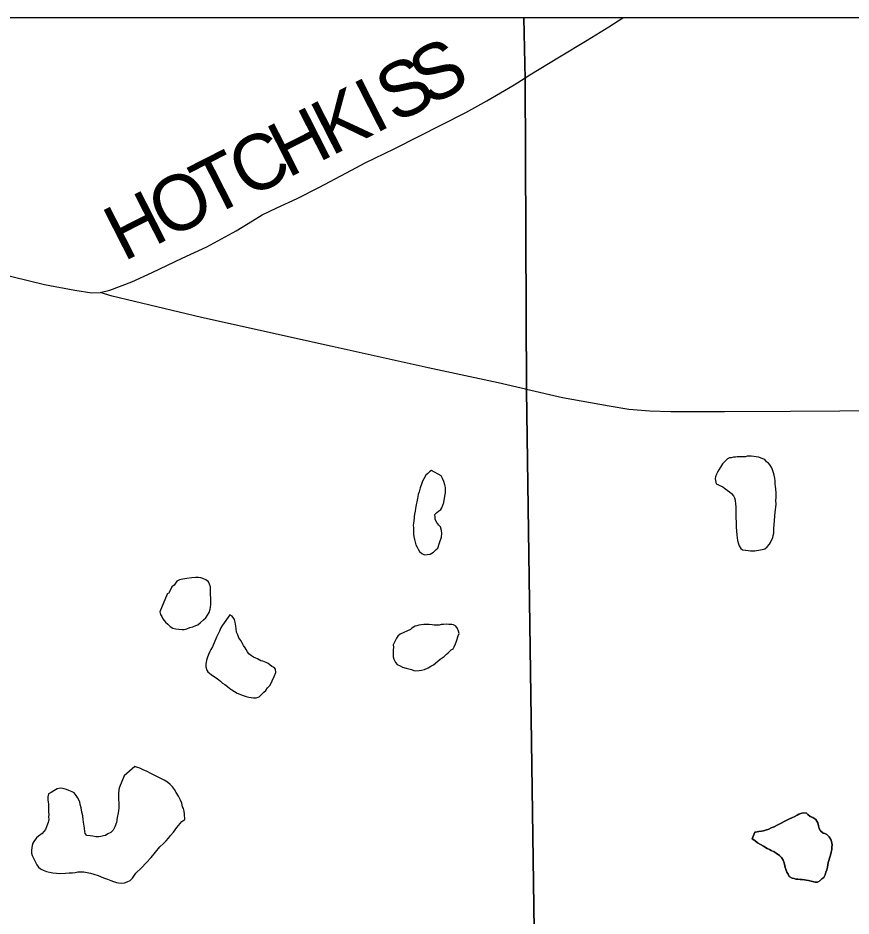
# Model space of a CAD drawing. Extents: x 0 to 34, y 0 to 22.
# Drawn here: x 3.876 to 4.731, y 20.216 to 21.138 of the extents above; entities that cross this region are included whole.
import ezdxf

# ---------------------------------------------------------------- set-up
doc = ezdxf.new("R2010")
doc.units = 0
for name, color, linetype in [('GM_X_County', 7, 'Continuous'), ('GM_X_Minor_Lake', 7, 'Continuous'), ('GM_X_Township', 7, 'Continuous'), ('GM_X_Township_Road', 7, 'Continuous'), ('GM_X_Township_Road_Text', 7, 'Continuous')]:
    doc.layers.add(name, color=color, linetype=linetype)

msp = doc.modelspace()

# ---------------------------------------------------------------- linework, layer by layer
at = {"layer": 'GM_X_County'}
msp.add_lwpolyline([(9.16225, 14.34203), (9.16225, 21.13849), (2.36225, 21.13849), (2.36225, 14.33849), (9.00028, 14.33849)], dxfattribs=at)
at = {"layer": 'GM_X_Minor_Lake'}
for points in [[(4.65221, 20.61835), (4.65251, 20.62215), (4.65278, 20.6271), (4.65308, 20.6309), (4.65341, 20.63357), (4.65373, 20.63624), (4.65404, 20.63928), (4.65396, 20.64308), (4.65428, 20.64613), (4.65418, 20.65069), (4.65371, 20.65486), (4.65365, 20.65751), (4.65322, 20.66016), (4.65315, 20.6632), (4.65271, 20.66585), (4.65227, 20.66888), (4.65145, 20.67153), (4.64982, 20.67643), (4.64786, 20.67943), (4.6463, 20.68129), (4.64436, 20.68277), (4.64241, 20.68501), (4.6405, 20.68573), (4.63819, 20.68682), (4.63589, 20.68753), (4.6336, 20.68786), (4.63131, 20.68819), (4.62864, 20.68851), (4.62636, 20.68846), (4.62446, 20.68842), (4.62257, 20.688), (4.61991, 20.68794), (4.61801, 20.6879), (4.6142, 20.68782), (4.61231, 20.68739), (4.61041, 20.68735), (4.60813, 20.68692), (4.60623, 20.68688), (4.60436, 20.6857), (4.60175, 20.68336), (4.59914, 20.68065), (4.59693, 20.67718), (4.59547, 20.67449), (4.594, 20.67218), (4.59291, 20.66987), (4.59182, 20.66719), (4.59148, 20.66528), (4.59259, 20.65994)], [(4.59259, 20.65994), (4.59427, 20.65926), (4.59696, 20.65818), (4.59927, 20.65709), (4.6012, 20.65561), (4.6039, 20.65377), (4.60622, 20.65192), (4.60816, 20.65007), (4.61049, 20.64784), (4.6113, 20.64557), (4.61211, 20.64331), (4.61258, 20.63914), (4.61263, 20.63686), (4.61268, 20.63459), (4.61274, 20.63193), (4.61278, 20.62965), (4.61284, 20.62699), (4.6129, 20.62433), (4.61296, 20.62167), (4.61302, 20.61863), (4.61308, 20.61597), (4.61365, 20.60725), (4.61408, 20.6046), (4.61452, 20.60195), (4.61535, 20.59855), (4.61616, 20.59628), (4.61774, 20.59366), (4.61967, 20.59218), (4.62272, 20.59187), (4.62539, 20.59155), (4.62768, 20.59121), (4.62996, 20.59126), (4.63225, 20.59132), (4.63414, 20.59173), (4.63603, 20.59216), (4.63793, 20.5922), (4.63983, 20.59262), (4.64247, 20.59344), (4.64509, 20.59539), (4.64732, 20.5981), (4.64842, 20.60003), (4.64951, 20.60233), (4.6506, 20.60463), (4.65093, 20.60692), (4.65163, 20.6096), (4.65193, 20.61378), (4.65221, 20.61835), (4.65251, 20.62215), (4.65278, 20.6271), (4.65308, 20.6309), (4.65341, 20.63357), (4.65373, 20.63624), (4.65404, 20.63928), (4.65396, 20.64308), (4.65428, 20.64613), (4.65418, 20.65069), (4.65371, 20.65486), (4.65365, 20.65751), (4.65322, 20.66016), (4.65315, 20.6632), (4.65271, 20.66585), (4.65227, 20.66888), (4.65145, 20.67153), (4.64982, 20.67643), (4.64786, 20.67943), (4.6463, 20.68129), (4.64436, 20.68277), (4.64241, 20.68501), (4.6405, 20.68573), (4.63819, 20.68682), (4.63589, 20.68753), (4.6336, 20.68786), (4.63131, 20.68819), (4.62864, 20.68851), (4.62636, 20.68846), (4.62446, 20.68842), (4.62257, 20.688), (4.61991, 20.68794), (4.61801, 20.6879), (4.6142, 20.68782), (4.61231, 20.68739), (4.61041, 20.68735), (4.60813, 20.68692), (4.60623, 20.68688), (4.60436, 20.6857), (4.60175, 20.68336), (4.59914, 20.68065), (4.59693, 20.67718), (4.59547, 20.67449), (4.594, 20.67218), (4.59291, 20.66987), (4.59182, 20.66719), (4.59148, 20.66528), (4.59259, 20.65994)], [(4.30029, 20.67377), (4.2988, 20.6726), (4.29655, 20.67065), (4.29469, 20.66909), (4.29248, 20.66524), (4.29101, 20.66292), (4.28994, 20.65986), (4.28888, 20.65604), (4.28783, 20.65184), (4.28674, 20.64915), (4.28607, 20.64496), (4.28434, 20.63694), (4.28401, 20.63466), (4.28369, 20.63199), (4.28299, 20.62893), (4.28266, 20.62665), (4.2827, 20.62475), (4.28205, 20.61979), (4.28171, 20.61751), (4.28177, 20.61485), (4.28183, 20.61219), (4.28187, 20.61029), (4.28191, 20.60839), (4.28234, 20.60612), (4.28278, 20.60309), (4.28361, 20.60007), (4.28443, 20.59743), (4.28562, 20.59517), (4.2868, 20.59292), (4.28799, 20.59066), (4.29032, 20.58843)], [(4.30029, 20.67377), (4.2988, 20.6726), (4.29655, 20.67065), (4.29469, 20.66909), (4.29248, 20.66524), (4.29101, 20.66292), (4.28994, 20.65986), (4.28888, 20.65604), (4.28783, 20.65184), (4.28674, 20.64915), (4.28607, 20.64496), (4.28434, 20.63694), (4.28401, 20.63466), (4.28369, 20.63199), (4.28299, 20.62893), (4.28266, 20.62665), (4.2827, 20.62475), (4.28205, 20.61979), (4.28171, 20.61751), (4.28177, 20.61485), (4.28183, 20.61219), (4.28187, 20.61029), (4.28191, 20.60839), (4.28234, 20.60612), (4.28278, 20.60309), (4.28361, 20.60007), (4.28443, 20.59743), (4.28562, 20.59517), (4.2868, 20.59292), (4.28799, 20.59066), (4.29032, 20.58843), (4.29301, 20.58735), (4.29605, 20.58742), (4.29909, 20.58787), (4.30247, 20.58984), (4.30507, 20.59256), (4.30694, 20.59412), (4.30873, 20.59948), (4.31051, 20.60521), (4.3108, 20.6094), (4.31074, 20.61206), (4.30952, 20.61583), (4.30796, 20.6177), (4.306, 20.62032), (4.30403, 20.62331), (4.30398, 20.62597), (4.30392, 20.62863), (4.30578, 20.63057), (4.30765, 20.63213), (4.3099, 20.6337), (4.311, 20.63562), (4.31317, 20.64099), (4.31417, 20.64747), (4.31486, 20.6509), (4.31481, 20.65318), (4.31474, 20.65622), (4.31391, 20.65924), (4.31308, 20.66264), (4.3115, 20.66565), (4.3103, 20.66828), (4.30029, 20.67377)], [(4.29032, 20.58843), (4.29301, 20.58735), (4.29605, 20.58742), (4.29909, 20.58787), (4.30247, 20.58984), (4.30507, 20.59256), (4.30694, 20.59412), (4.30873, 20.59948), (4.31051, 20.60521), (4.3108, 20.6094), (4.31074, 20.61206), (4.30952, 20.61583), (4.30796, 20.6177), (4.306, 20.62032), (4.30403, 20.62331), (4.30398, 20.62597), (4.30392, 20.62863), (4.30578, 20.63057), (4.30765, 20.63213), (4.3099, 20.6337), (4.311, 20.63562), (4.31317, 20.64099), (4.31417, 20.64747), (4.31486, 20.6509), (4.31481, 20.65318), (4.31474, 20.65622), (4.31391, 20.65924), (4.31308, 20.66264), (4.3115, 20.66565), (4.3103, 20.66828), (4.30029, 20.67377)], [(4.59259, 20.65994), (4.59427, 20.65926), (4.59696, 20.65818), (4.59927, 20.65709), (4.6012, 20.65561), (4.6039, 20.65377), (4.60622, 20.65192), (4.60816, 20.65007), (4.61049, 20.64784), (4.6113, 20.64557), (4.61211, 20.64331), (4.61258, 20.63914), (4.61263, 20.63686), (4.61268, 20.63459), (4.61274, 20.63193), (4.61278, 20.62965), (4.61284, 20.62699), (4.6129, 20.62433), (4.61296, 20.62167), (4.61302, 20.61863), (4.61308, 20.61597), (4.61365, 20.60725), (4.61408, 20.6046), (4.61452, 20.60195), (4.61535, 20.59855), (4.61616, 20.59628), (4.61774, 20.59366), (4.61967, 20.59218), (4.62272, 20.59187), (4.62539, 20.59155), (4.62768, 20.59121), (4.62996, 20.59126), (4.63225, 20.59132), (4.63414, 20.59173), (4.63603, 20.59216), (4.63793, 20.5922), (4.63983, 20.59262), (4.64247, 20.59344), (4.64509, 20.59539), (4.64732, 20.5981), (4.64842, 20.60003), (4.64951, 20.60233), (4.6506, 20.60463), (4.65093, 20.60692), (4.65163, 20.6096), (4.65193, 20.61378), (4.65221, 20.61835)], [(4.02912, 20.54666), (4.02152, 20.52863), (4.02234, 20.52599), (4.02352, 20.52374), (4.02471, 20.52148), (4.02745, 20.51812), (4.02978, 20.51589), (4.03211, 20.51366), (4.03481, 20.51182), (4.03787, 20.51113), (4.04092, 20.51082), (4.04435, 20.51051), (4.04663, 20.51056), (4.04928, 20.51138), (4.05229, 20.51258), (4.05532, 20.51341), (4.05834, 20.51461), (4.0606, 20.51542), (4.06321, 20.51776), (4.0662, 20.52048), (4.06882, 20.52244), (4.07028, 20.52513), (4.07213, 20.52783), (4.0732, 20.53127), (4.07353, 20.53356), (4.07385, 20.53623), (4.07378, 20.53965), (4.07357, 20.54952), (4.07351, 20.55218), (4.07346, 20.55446), (4.07264, 20.5571), (4.07145, 20.55936), (4.06874, 20.56158), (4.06567, 20.56303), (4.06375, 20.56375), (4.06108, 20.56407), (4.05804, 20.564), (4.05425, 20.56354), (4.04931, 20.56305), (4.04515, 20.5622), (4.04174, 20.56137), (4.0391, 20.56017), (4.03615, 20.55593), (4.0339, 20.55436), (4.03208, 20.55052), (4.03024, 20.54744), (4.02911, 20.54703), (4.02912, 20.54666)], [(4.0732, 20.53127), (4.07353, 20.53356), (4.07385, 20.53623), (4.07378, 20.53965), (4.07357, 20.54952), (4.07351, 20.55218), (4.07346, 20.55446), (4.07264, 20.5571), (4.07145, 20.55936), (4.06874, 20.56158), (4.06567, 20.56303), (4.06375, 20.56375), (4.06108, 20.56407), (4.05804, 20.564), (4.05425, 20.56354), (4.04931, 20.56305), (4.04515, 20.5622), (4.04174, 20.56137), (4.0391, 20.56017), (4.03615, 20.55593), (4.0339, 20.55436), (4.03208, 20.55052), (4.03024, 20.54744), (4.02911, 20.54703), (4.02912, 20.54666)], [(4.02912, 20.54666), (4.02152, 20.52863), (4.02234, 20.52599), (4.02352, 20.52374), (4.02471, 20.52148), (4.02745, 20.51812), (4.02978, 20.51589), (4.03211, 20.51366), (4.03481, 20.51182), (4.03787, 20.51113), (4.04092, 20.51082), (4.04435, 20.51051), (4.04663, 20.51056), (4.04928, 20.51138), (4.05229, 20.51258), (4.05532, 20.51341), (4.05834, 20.51461), (4.0606, 20.51542), (4.06321, 20.51776), (4.0662, 20.52048), (4.06882, 20.52244), (4.07028, 20.52513), (4.07213, 20.52783), (4.0732, 20.53127)], [(4.09348, 20.52564), (4.08572, 20.51483), (4.08426, 20.51214), (4.08281, 20.50869), (4.08098, 20.50523), (4.07952, 20.50253), (4.07555, 20.49257), (4.0737, 20.48987), (4.07298, 20.48795), (4.07153, 20.48488), (4.07009, 20.48105), (4.06937, 20.47914), (4.0687, 20.47456), (4.06875, 20.47228), (4.06959, 20.46888), (4.07077, 20.46701), (4.07425, 20.46442), (4.07657, 20.46257), (4.07927, 20.46073), (4.08197, 20.45889), (4.08391, 20.45741), (4.08585, 20.45556), (4.08816, 20.45409), (4.09087, 20.45187), (4.09319, 20.45001), (4.09551, 20.44854), (4.09821, 20.4467), (4.10091, 20.44524), (4.10359, 20.44416), (4.1059, 20.44307), (4.10819, 20.44236), (4.11011, 20.44164), (4.11279, 20.44094), (4.11508, 20.44061), (4.11775, 20.44029), (4.12041, 20.44035), (4.12343, 20.44155)], [(4.09348, 20.52564), (4.08572, 20.51483), (4.08426, 20.51214), (4.08281, 20.50869), (4.08098, 20.50523), (4.07952, 20.50253), (4.07555, 20.49257), (4.0737, 20.48987), (4.07298, 20.48795), (4.07153, 20.48488), (4.07009, 20.48105), (4.06937, 20.47914), (4.0687, 20.47456), (4.06875, 20.47228), (4.06959, 20.46888), (4.07077, 20.46701), (4.07425, 20.46442), (4.07657, 20.46257), (4.07927, 20.46073), (4.08197, 20.45889), (4.08391, 20.45741), (4.08585, 20.45556), (4.08816, 20.45409), (4.09087, 20.45187), (4.09319, 20.45001), (4.09551, 20.44854), (4.09821, 20.4467), (4.10091, 20.44524), (4.10359, 20.44416), (4.1059, 20.44307), (4.10819, 20.44236), (4.11011, 20.44164), (4.11279, 20.44094), (4.11508, 20.44061), (4.11775, 20.44029), (4.12041, 20.44035), (4.12343, 20.44155), (4.12567, 20.4435), (4.12827, 20.44622), (4.13014, 20.44778), (4.13199, 20.45048), (4.13459, 20.4532), (4.13896, 20.46241), (4.1404, 20.46624), (4.14033, 20.46966), (4.13876, 20.47153), (4.13646, 20.47262), (4.13452, 20.47409), (4.13259, 20.47557), (4.13066, 20.47667), (4.12721, 20.47811), (4.1253, 20.47845), (4.12184, 20.48028), (4.11992, 20.48099), (4.11762, 20.48208), (4.11568, 20.48356), (4.11298, 20.4854), (4.11141, 20.48765), (4.11022, 20.4899), (4.10904, 20.49178), (4.10747, 20.49402), (4.10628, 20.49628), (4.10469, 20.49928), (4.10274, 20.5019), (4.10153, 20.50491), (4.10032, 20.50793), (4.09987, 20.51134), (4.09943, 20.51399), (4.09901, 20.51588), (4.09896, 20.51816), (4.09815, 20.5208), (4.09579, 20.52417), (4.09348, 20.52564)], [(4.12343, 20.44155), (4.12567, 20.4435), (4.12827, 20.44622), (4.13014, 20.44778), (4.13199, 20.45048), (4.13459, 20.4532), (4.13896, 20.46241), (4.1404, 20.46624), (4.14033, 20.46966), (4.13876, 20.47153), (4.13646, 20.47262), (4.13452, 20.47409), (4.13259, 20.47557), (4.13066, 20.47667), (4.12721, 20.47811), (4.1253, 20.47845), (4.12184, 20.48028), (4.11992, 20.48099), (4.11762, 20.48208), (4.11568, 20.48356), (4.11298, 20.4854), (4.11141, 20.48765), (4.11022, 20.4899), (4.10904, 20.49178), (4.10747, 20.49402), (4.10628, 20.49628), (4.10469, 20.49928), (4.10274, 20.5019), (4.10153, 20.50491), (4.10032, 20.50793), (4.09987, 20.51134), (4.09943, 20.51399), (4.09901, 20.51588), (4.09896, 20.51816), (4.09815, 20.5208), (4.09579, 20.52417), (4.09348, 20.52564)], [(4.27868, 20.51067), (4.26812, 20.50588), (4.26589, 20.50355), (4.26441, 20.50162), (4.26331, 20.49969), (4.26222, 20.49739), (4.26114, 20.49471), (4.26119, 20.49243), (4.26087, 20.48938), (4.26093, 20.48672), (4.26098, 20.48444), (4.26102, 20.48254), (4.26184, 20.4799), (4.26343, 20.47652), (4.26499, 20.47465), (4.26807, 20.4732), (4.27076, 20.47174), (4.2742, 20.47067), (4.27726, 20.46998), (4.27994, 20.46928), (4.28224, 20.46857), (4.28415, 20.46823), (4.28757, 20.4683), (4.29022, 20.46874), (4.29325, 20.46957), (4.29702, 20.47117), (4.29965, 20.47275), (4.30228, 20.47432), (4.30938, 20.48018), (4.31126, 20.48136), (4.31351, 20.48293), (4.31574, 20.48525), (4.31761, 20.48644), (4.32059, 20.48954), (4.32247, 20.49072), (4.32357, 20.49264), (4.32502, 20.49572), (4.32611, 20.4984), (4.32789, 20.50414), (4.3286, 20.50643), (4.32817, 20.5087), (4.32696, 20.51172), (4.32539, 20.51396), (4.32308, 20.51543), (4.32117, 20.51577), (4.31813, 20.51571), (4.31584, 20.51604), (4.3128, 20.51559), (4.31015, 20.51553), (4.30825, 20.51511), (4.30483, 20.51504), (4.30293, 20.51499), (4.30102, 20.51533), (4.29797, 20.51565), (4.29531, 20.51559), (4.29265, 20.51553), (4.2896, 20.51546), (4.28733, 20.51503), (4.28545, 20.51424), (4.28355, 20.51381), (4.28017, 20.51184), (4.27868, 20.51067)], [(4.27868, 20.51067), (4.26812, 20.50588), (4.26589, 20.50355), (4.26441, 20.50162), (4.26331, 20.49969), (4.26222, 20.49739), (4.26114, 20.49471), (4.26119, 20.49243), (4.26087, 20.48938), (4.26093, 20.48672), (4.26098, 20.48444), (4.26102, 20.48254), (4.26184, 20.4799), (4.26343, 20.47652), (4.26499, 20.47465), (4.26807, 20.4732), (4.27076, 20.47174), (4.2742, 20.47067), (4.27726, 20.46998), (4.27994, 20.46928), (4.28224, 20.46857), (4.28415, 20.46823), (4.28757, 20.4683), (4.29022, 20.46874), (4.29325, 20.46957), (4.29702, 20.47117), (4.29965, 20.47275), (4.30228, 20.47432), (4.30938, 20.48018), (4.31126, 20.48136), (4.31351, 20.48293)], [(4.31351, 20.48293), (4.31574, 20.48525), (4.31761, 20.48644), (4.32059, 20.48954), (4.32247, 20.49072), (4.32357, 20.49264), (4.32502, 20.49572), (4.32611, 20.4984), (4.32789, 20.50414), (4.3286, 20.50643), (4.32817, 20.5087), (4.32696, 20.51172), (4.32539, 20.51396), (4.32308, 20.51543), (4.32117, 20.51577), (4.31813, 20.51571), (4.31584, 20.51604), (4.3128, 20.51559), (4.31015, 20.51553), (4.30825, 20.51511), (4.30483, 20.51504), (4.30293, 20.51499), (4.30102, 20.51533), (4.29797, 20.51565), (4.29531, 20.51559), (4.29265, 20.51553), (4.2896, 20.51546), (4.28733, 20.51503), (4.28545, 20.51424), (4.28355, 20.51381), (4.28017, 20.51184), (4.27868, 20.51067)], [(3.99586, 20.36983), (3.9848, 20.36026), (3.9801, 20.34876), (3.9794, 20.34609), (3.97911, 20.3419), (3.97923, 20.33582), (3.97931, 20.3324), (3.97937, 20.32974), (3.97942, 20.32709), (3.9791, 20.32442), (3.97877, 20.32213), (3.97773, 20.31755), (3.97708, 20.31222), (3.97527, 20.308), (3.97344, 20.30454), (3.9712, 20.30221), (3.9682, 20.30062), (3.96557, 20.29905), (3.96367, 20.29863), (3.96103, 20.29781), (3.95875, 20.29776), (3.9557, 20.29769), (3.95265, 20.29839), (3.94998, 20.29871), (3.94655, 20.29901), (3.94499, 20.30088), (3.94456, 20.30315), (3.9441, 20.30656), (3.94368, 20.30845), (3.94321, 20.31262), (3.94278, 20.31527), (3.94231, 20.31906), (3.94147, 20.32284), (3.94061, 20.32738), (3.93978, 20.33078), (3.93934, 20.33343), (3.93697, 20.33794), (3.93578, 20.3402), (3.93344, 20.34281), (3.93151, 20.3439), (3.92806, 20.34535), (3.92576, 20.34606), (3.92346, 20.34677), (3.92155, 20.34711), (3.91926, 20.34744), (3.91623, 20.34699), (3.91285, 20.34502), (3.90985, 20.34305), (3.90721, 20.34185), (3.90651, 20.3388), (3.90659, 20.33538), (3.90705, 20.33159), (3.90711, 20.32855), (3.90717, 20.32589), (3.90724, 20.32286), (3.90767, 20.32059), (3.90733, 20.3183), (3.9074, 20.31526), (3.9067, 20.31221), (3.90564, 20.30876), (3.90419, 20.30531), (3.90086, 20.30106), (3.89711, 20.29832), (3.89486, 20.29675), (3.89228, 20.29289), (3.89118, 20.29097), (3.89047, 20.28867), (3.89014, 20.28639), (3.88981, 20.2841), (3.88988, 20.28068), (3.89031, 20.27841), (3.89508, 20.26901), (3.89703, 20.2664), (3.89897, 20.26492), (3.90166, 20.26346), (3.90511, 20.26201), (3.90817, 20.26132), (3.91161, 20.26064), (3.91542, 20.26034), (3.91923, 20.26004), (3.92455, 20.26016), (3.92835, 20.26062), (3.93177, 20.26069), (3.93442, 20.26113), (3.93746, 20.26158), (3.9405, 20.26164), (3.94354, 20.26171), (3.94698, 20.26103), (3.95042, 20.26034), (3.95387, 20.25928), (3.95808, 20.25785), (3.96383, 20.25569), (3.96767, 20.25426), (3.97112, 20.25281), (3.97381, 20.25173), (3.97687, 20.25065), (3.97916, 20.25033), (3.98221, 20.25001), (3.98525, 20.25046), (3.98789, 20.25128)], [(3.98789, 20.25128), (3.9909, 20.25286), (3.99351, 20.2552), (3.99683, 20.26021), (4.0028, 20.26566), (4.00763, 20.27108), (4.01246, 20.27651), (4.01691, 20.28192), (4.02136, 20.28734), (4.02509, 20.29084), (4.02807, 20.29357), (4.0303, 20.29628), (4.03252, 20.29898), (4.03549, 20.30247), (4.03881, 20.3071), (4.04401, 20.31329), (4.04701, 20.31526), (4.04688, 20.32096), (4.04644, 20.32399), (4.04562, 20.32663), (4.04482, 20.32851), (4.04398, 20.33229), (4.04277, 20.33531), (4.04078, 20.33944), (4.03842, 20.34319), (4.03645, 20.34619), (4.0345, 20.3488), (4.03216, 20.35141), (4.02945, 20.35363), (4.02598, 20.35584), (4.02175, 20.35803), (4.01713, 20.36021), (4.0129, 20.36239), (4.0079, 20.36494), (4.00522, 20.36603), (4.00291, 20.36712), (4.00099, 20.36821), (3.99869, 20.36892), (3.99639, 20.36963), (3.99586, 20.36983)], [(4.6323, 20.30244), (4.6331, 20.30255), (4.63651, 20.30301), (4.63917, 20.30344), (4.64106, 20.30387), (4.64333, 20.3043), (4.64673, 20.30551), (4.64899, 20.3067), (4.65201, 20.3079), (4.65502, 20.30949), (4.65878, 20.31147), (4.66291, 20.31384), (4.66705, 20.31583), (4.67082, 20.31743), (4.67271, 20.31823), (4.67572, 20.31982), (4.67759, 20.321), (4.68062, 20.32183), (4.68479, 20.3223), (4.68673, 20.32044), (4.68906, 20.31859), (4.69174, 20.31751), (4.69483, 20.3153), (4.69681, 20.31192), (4.69763, 20.3089), (4.69845, 20.30625), (4.69965, 20.30362), (4.70236, 20.3014), (4.70427, 20.30106), (4.70619, 20.29996), (4.70852, 20.29773), (4.71011, 20.29473), (4.71091, 20.29285), (4.71174, 20.28945), (4.71141, 20.28716), (4.71147, 20.2845), (4.71077, 20.28182), (4.71007, 20.27877), (4.70899, 20.27571), (4.70828, 20.27341), (4.70757, 20.27112), (4.70724, 20.26883), (4.70691, 20.26654), (4.7062, 20.26387), (4.70512, 20.26118), (4.70441, 20.25851), (4.70295, 20.25582), (4.70107, 20.25464), (4.69884, 20.25231), (4.69659, 20.25112), (4.6943, 20.25107), (4.68742, 20.25282), (4.68513, 20.25315), (4.68322, 20.25349), (4.68093, 20.25382), (4.67865, 20.25377), (4.67636, 20.2541), (4.67446, 20.25406), (4.67254, 20.25477), (4.67063, 20.25511), (4.66755, 20.25695), (4.66636, 20.2592), (4.66517, 20.26145), (4.66437, 20.26334), (4.66355, 20.26598), (4.66313, 20.26787), (4.66231, 20.27089), (4.66149, 20.27353), (4.65952, 20.27653), (4.65758, 20.27839), (4.6541, 20.28097), (4.65218, 20.28207), (4.6491, 20.28352), (4.64718, 20.28462), (4.64487, 20.28571), (4.64102, 20.28791), (4.63794, 20.28974), (4.63486, 20.29157), (4.63215, 20.29379), (4.62944, 20.29564), (4.6323, 20.30244)], [(4.70757, 20.27112), (4.70828, 20.27341), (4.70899, 20.27571), (4.71007, 20.27877), (4.71077, 20.28182), (4.71147, 20.2845), (4.71141, 20.28716), (4.71174, 20.28945), (4.71091, 20.29285), (4.71011, 20.29473), (4.70852, 20.29773), (4.70619, 20.29996), (4.70427, 20.30106), (4.70236, 20.3014), (4.69965, 20.30362), (4.69845, 20.30625), (4.69763, 20.3089), (4.69681, 20.31192), (4.69483, 20.3153), (4.69174, 20.31751), (4.68906, 20.31859), (4.68673, 20.32044), (4.68479, 20.3223), (4.68062, 20.32183), (4.67759, 20.321), (4.67572, 20.31982), (4.67271, 20.31823), (4.67082, 20.31743), (4.66705, 20.31583), (4.66291, 20.31384), (4.65878, 20.31147), (4.65502, 20.30949), (4.65201, 20.3079), (4.64899, 20.3067), (4.64673, 20.30551), (4.64333, 20.3043), (4.64106, 20.30387), (4.63917, 20.30344), (4.63651, 20.30301), (4.6331, 20.30255), (4.6323, 20.30244)], [(4.6323, 20.30244), (4.62944, 20.29564), (4.63215, 20.29379), (4.63486, 20.29157), (4.63794, 20.28974), (4.64102, 20.28791), (4.64487, 20.28571), (4.64718, 20.28462), (4.6491, 20.28352), (4.65218, 20.28207), (4.6541, 20.28097), (4.65758, 20.27839), (4.65952, 20.27653), (4.66149, 20.27353), (4.66231, 20.27089), (4.66313, 20.26787), (4.66355, 20.26598), (4.66437, 20.26334), (4.66517, 20.26145), (4.66636, 20.2592), (4.66755, 20.25695), (4.67063, 20.25511), (4.67254, 20.25477), (4.67446, 20.25406), (4.67636, 20.2541), (4.67865, 20.25377), (4.68093, 20.25382), (4.68322, 20.25349), (4.68513, 20.25315), (4.68742, 20.25282), (4.6943, 20.25107), (4.69659, 20.25112), (4.69884, 20.25231), (4.70107, 20.25464), (4.70295, 20.25582), (4.70441, 20.25851), (4.70512, 20.26118), (4.7062, 20.26387), (4.70691, 20.26654), (4.70724, 20.26883), (4.70757, 20.27112)]]:
    msp.add_lwpolyline(points, dxfattribs=at)
at = {"layer": 'GM_X_Township'}
msp.add_line((9.12907, 21.13849), (4.39527, 21.13849), dxfattribs=at)
for points in [[(4.39527, 21.13849), (2.36225, 21.13849), (2.36225, 19.63349)], [(2.36225, 19.63349), (3.407, 19.65032), (4.05163, 19.66544), (4.41345, 19.67639), (4.41032, 19.89257), (4.40828, 20.03359), (4.39783, 20.75619), (4.39642, 21.07579), (4.39527, 21.13849)], [(4.39527, 21.13849), (4.39642, 21.07579), (4.39783, 20.75619), (4.40828, 20.03359), (4.41032, 19.89257), (4.41345, 19.67639), (5.80276, 19.71015), (6.78196, 19.7315), (7.80054, 19.73953), (8.81703, 19.7645), (9.16225, 19.7691)]]:
    msp.add_lwpolyline(points, dxfattribs=at)
at = {"layer": 'GM_X_Township_Road'}
for points in [[(4.40146, 21.07997), (4.43189, 21.09873), (4.46001, 21.1157), (4.48231, 21.12952), (4.4968, 21.13849)], [(3.78824, 20.89291), (3.90315, 20.86479), (3.93418, 20.85897), (3.95164, 20.8563), (3.96012, 20.85655), (3.97031, 20.85897), (3.99261, 20.86745), (4.01346, 20.87715), (4.04449, 20.8917), (4.0697, 20.90358), (4.1, 20.91982), (4.11673, 20.93), (4.12667, 20.9363), (4.1417, 20.94358), (4.16231, 20.95303), (4.18461, 20.96443), (4.21298, 20.97946), (4.23237, 20.98964), (4.26195, 21.00418), (4.33564, 21.04127), (4.35708, 21.05345), (4.3851, 21.06988), (4.3964, 21.07685), (4.40146, 21.07997)], [(4.39694, 20.75719), (4.36886, 20.7637), (4.29685, 20.77921), (4.27237, 20.78454), (4.19843, 20.80127), (4.06413, 20.83085), (3.97249, 20.85267), (3.96012, 20.85655)], [(4.78171, 20.73582), (4.71965, 20.73485), (4.66898, 20.73436), (4.6011, 20.73412), (4.54607, 20.73412), (4.52449, 20.73485), (4.50292, 20.7363), (4.4828, 20.7397), (4.4348, 20.74842), (4.39783, 20.75699), (4.39694, 20.75719)]]:
    msp.add_lwpolyline(points, dxfattribs=at)

# ---------------------------------------------------------------- texts
at = {"layer": 'GM_X_Township_Road_Text'}
for s, rotation, p in [('S', 27.66039, (4.2975, 21.04728)), ('S', 27.01787, (4.26273, 21.02955)), ('I', 26.96341, (4.24188, 21.01894)), ('K', 26.95603, (4.19731, 20.99627)), ('H', 26.95603, (4.15274, 20.97361)), ('C', 26.95778, (4.11114, 20.95245)), ('T', 26.95896, (4.07326, 20.93318)), ('O', 26.95603, (4.02869, 20.91052)), ('H', 26.95603, (3.98412, 20.88785))]:
    msp.add_text(s, height=0.05682, rotation=rotation, dxfattribs=at).set_placement(p)

doc.saveas('drawing.dxf')
